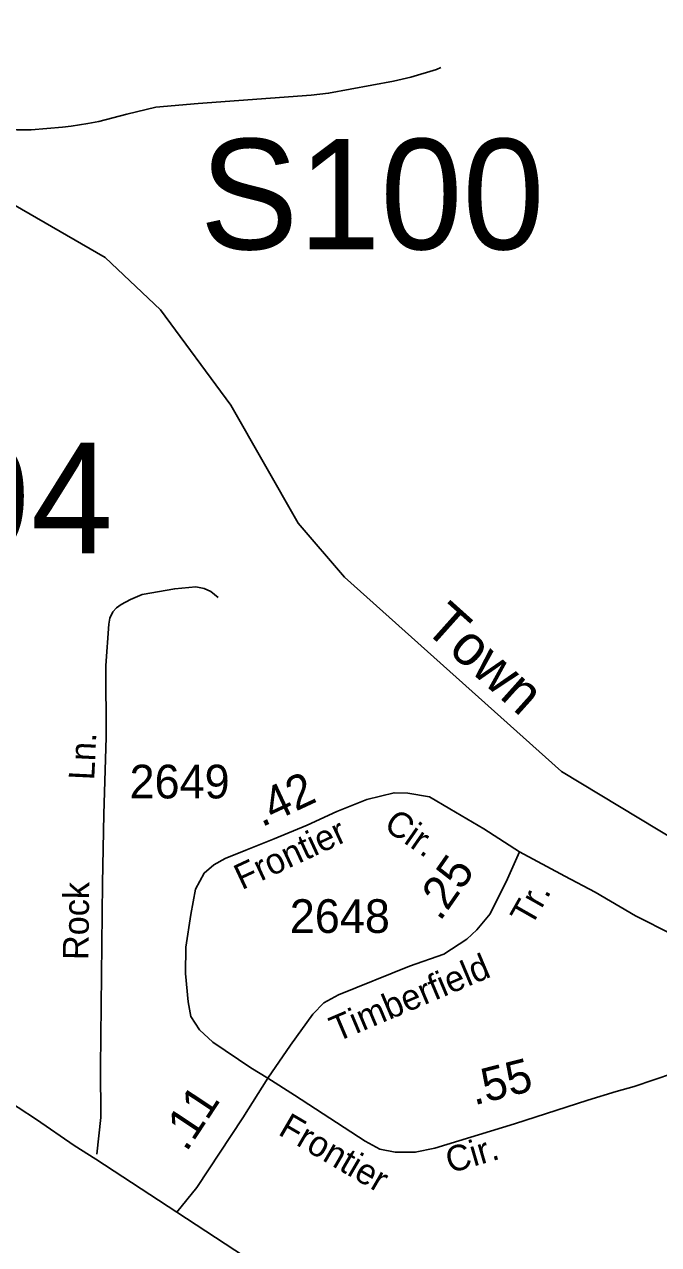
# Model space of a CAD drawing. Extents: x 1473865 to 1648260, y 639067 to 773536.
# Drawn here: x 1539825 to 1542181, y 665451 to 669980 of the extents above; entities that cross this region are included whole.
import ezdxf

# ---------------------------------------------------------------- set-up
doc = ezdxf.new("R2010")
doc.units = 0
for name, color, linetype in [('Exist Hydrographic Creek Single Shore', 7, 'Continuous'), ('Exist Hydrographic Creek Single Shore Label', 7, 'Continuous'), ('Exist Hydrographic Misc Water Feature', 7, 'Continuous'), ('Exist Road Non-System Type 51', 7, 'Continuous'), ('Exist Road Non-System Type 51 Label', 7, 'Continuous'), ('Exist Road Primary Interstate Structure Ovrhead Sign Number Label', 7, 'Continuous'), ('Exist Road Primary NC Attributed', 7, 'Continuous'), ('Exist Road Secondary Mileage Hundredths English Label', 7, 'Continuous'), ('Exist Road Secondary Structure Standard Bridge Number Label', 7, 'Continuous'), ('Exist Road Secondary Type 51 Attributed', 7, 'Continuous'), ('Exist Road Secondary Type 51 Label', 7, 'Continuous'), ('Exist Road Secondary Type 51 Number Label', 7, 'Continuous')]:
    doc.layers.add(name, color=color, linetype=linetype)

msp = doc.modelspace()

# ---------------------------------------------------------------- linework, layer by layer
at = {"layer": 'Exist Hydrographic Creek Single Shore'}
msp.add_lwpolyline([(1542604.3, 666734.3), (1541820.2, 667206.4), (1541014.2, 667928.4), (1540842.2, 668128.8), (1540591.3, 668567.1), (1540330.2, 668920.3), (1540124.3, 669114.9), (1539645.3, 669390.5), (1539489.2, 669534.7), (1539327.2, 669813.8), (1539286.2, 669913.1), (1539257.2, 670163.1)], dxfattribs=at)
at = {"layer": 'Exist Hydrographic Misc Water Feature'}
msp.add_lwpolyline([(1539372.2, 669737.3), (1539432, 669724.6), (1539471.8, 669711.5), (1539495.7, 669703.6), (1539519.7, 669695), (1539551.4, 669682.8), (1539638.8, 669640.8), (1539662.5, 669626.4), (1539686.3, 669606.2), (1539796.1, 669588.5), (1539850.1, 669588.2), (1539966.2, 669598.1), (1539998.3, 669601.6), (1540060.4, 669612.6), (1540100.6, 669620), (1540205.2, 669646.7), (1540313.5, 669672.4), (1540469.8, 669686.5), (1540890.5, 669717.4), (1540954.7, 669724.2), (1541195.3, 669768.6), (1541259.7, 669783.8), (1541356.1, 669812.2), (1541372.2, 669820.1)], dxfattribs=at)
at = {"layer": 'Exist Road Non-System Type 51'}
msp.add_lwpolyline([(1540544.7, 667852.2), (1540516.9, 667874.8), (1540492.3, 667885.5), (1540461.2, 667891.7), (1540383.3, 667885.3), (1540262.8, 667863.5), (1540219.2, 667845.2), (1540184.2, 667827.1), (1540166.7, 667814), (1540153.6, 667799.7), (1540142.1, 667775.7), (1540138.7, 667754), (1540127.8, 667600.1), (1540128.8, 667334.2), (1540119.4, 667048.4), (1540114.7, 666792.6), (1540107.9, 666109), (1540108.3, 665922.9), (1540093.6, 665786.3)], dxfattribs=at)
at = {"layer": 'Exist Road Primary NC Attributed'}
for points in [[(1537663.1, 666678.2), (1537947.1, 666627.9), (1538105.3, 666598.6), (1538388.4, 666544.2), (1538647.3, 666489.8), (1538782.2, 666456.6), (1538883, 666428.4), (1538985.7, 666391.1), (1539083.4, 666355.9), (1539196.3, 666311.5), (1539305.1, 666260.2), (1539401.8, 666207.8), (1539520.6, 666143.3), (1539593.2, 666096), (1539732.2, 666004.3), (1539870.2, 665915.6), (1540009.2, 665818.9), (1540089.8, 665767.6), (1540390.7, 665571.2)], [(1540390.7, 665571.2), (1540857.6, 665266.1), (1541140.1, 665072.1), (1541355.2, 664928.7), (1541576.4, 664782.5), (1541710.8, 664700), (1541873, 664606.9), (1542011.5, 664530.2), (1542186.1, 664455.1), (1542366.8, 664385.6), (1542599.1, 664307.3), (1542780, 664249.8), (1543066.1, 664148.4)]]:
    msp.add_lwpolyline(points, dxfattribs=at)
at = {"layer": 'Exist Road Secondary Type 51 Attributed'}
for points in [[(1540647.6, 666915.3), (1540753, 666956.4), (1540874.9, 667007.5), (1540985.3, 667058.6), (1541097.3, 667103), (1541197.8, 667127.7), (1541248.8, 667126.1), (1541329.5, 667112.9), (1541405.3, 667068.4), (1541532.1, 666994.3), (1541663.9, 666908.7)], [(1540729, 666069), (1540665.7, 666106.3), (1540524.1, 666202.1), (1540474.7, 666248.2), (1540443.4, 666297.6), (1540433.5, 666351.9), (1540423.6, 666457.4), (1540424.2, 666554.8), (1540442.5, 666676.3), (1540460.2, 666770), (1540492.8, 666829.6), (1540529, 666860.9), (1540570.2, 666884), (1540647.6, 666915.3)], [(1540729, 666069), (1540813.3, 666191.4), (1540896.3, 666305.8), (1540937.5, 666348.6), (1540991.9, 666378.3), (1541255.4, 666483.7), (1541382.3, 666528.2), (1541467.9, 666584.2), (1541505.8, 666618.8), (1541555.2, 666678.1), (1541619.4, 666808.2), (1541663.9, 666908.7)], [(1541663.9, 666908.7), (1541831.9, 666818.1), (1541945.6, 666758.8), (1542095.5, 666671.5), (1542232.2, 666602.3), (1542296.4, 666557.8), (1542344.2, 666518.3), (1542380.4, 666454.1), (1542393.6, 666386.5), (1542393.6, 666294.3), (1542380.4, 666200.4), (1542349.1, 666154.3), (1542303, 666118), (1542235.5, 666086.8), (1542090.5, 666037.3)], [(1540390.7, 665571.2), (1540465.4, 665662.2), (1540636.3, 665920.8), (1540729, 666069)], [(1542090.5, 666037.3), (1542023, 666019.2), (1541917.6, 665986.3), (1541645.8, 665899), (1541349.3, 665808.4), (1541276.8, 665793.6), (1541202.7, 665793.6), (1541145.1, 665805.1), (1541090.7, 665834.7), (1540827.7, 666005.2), (1540729, 666069)]]:
    msp.add_lwpolyline(points, dxfattribs=at)

# ---------------------------------------------------------------- texts
at = {"layer": 'Exist Hydrographic Creek Single Shore Label'}
msp.add_text('Town', height=150, rotation=318.1471, dxfattribs=at).set_placement((1541303.7, 667735.1))
at = {"layer": 'Exist Road Non-System Type 51 Label'}
for s, rotation, p in [('Ln.', 87.3099, (1540083.9, 667173.3)), ('Rock', 89.43, (1540062.6, 666506.7))]:
    msp.add_text(s, height=95, rotation=rotation, dxfattribs=at).set_placement(p)
at = {"layer": 'Exist Road Primary Interstate Structure Ovrhead Sign Number Label'}
msp.add_text('S100', height=410.1, dxfattribs=at).set_placement((1540476.4, 669145))
at = {"layer": 'Exist Road Secondary Mileage Hundredths English Label'}
for s, rotation, p in [('.42', 25.0174, (1540706.2, 666998.9)), ('.25', 55.2031, (1541368.7, 666647.5)), ('.55', 14.1551, (1541495.1, 665967.2)), ('.11', 56.5484, (1540426.5, 665791.8))]:
    msp.add_text(s, height=125, rotation=rotation, dxfattribs=at).set_placement(p)
at = {"layer": 'Exist Road Secondary Structure Standard Bridge Number Label'}
msp.add_text('94', height=410.1, dxfattribs=at).set_placement((1539543.7, 668016.8))
at = {"layer": 'Exist Road Secondary Type 51 Label'}
for s, rotation, p in [('Cir.', 325.2215, (1541154.9, 666996.3)), ('Frontier', 25.0174, (1540632.5, 666765.7)), ('Tr.', 60.4741, (1541707.5, 666627.5)), ('Timberfield', 22.9274, (1540984.5, 666201.7)), ('Frontier', 329.732, (1540763.3, 665861.4)), ('Cir.', 16.2316, (1541405.8, 665714.8))]:
    msp.add_text(s, height=95, rotation=rotation, dxfattribs=at).set_placement(p)
at = {"layer": 'Exist Road Secondary Type 51 Number Label'}
for s, p in [('2649', (1540215.3, 667106.9)), ('2648', (1540810.6, 666607.6))]:
    msp.add_text(s, height=125, dxfattribs=at).set_placement(p)

doc.saveas('drawing.dxf')
